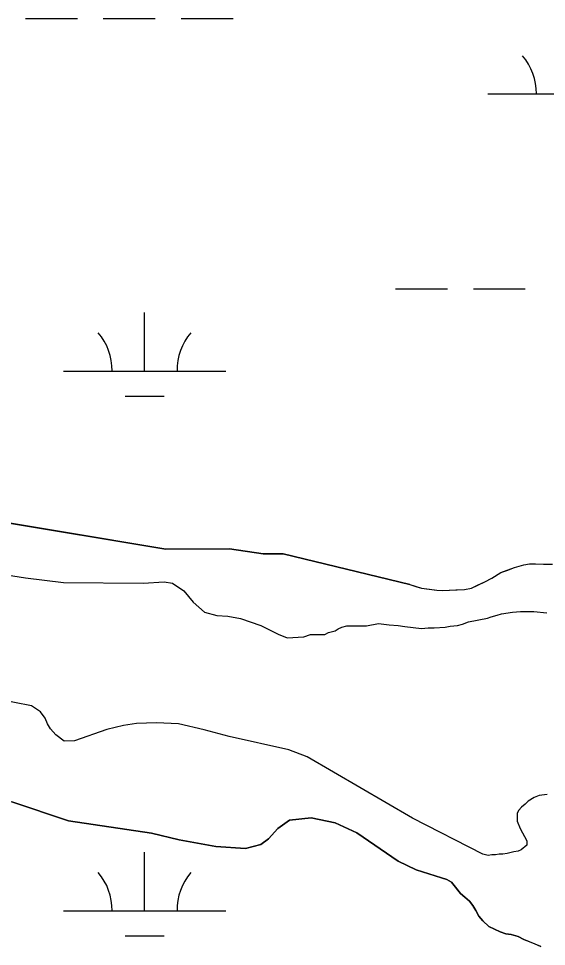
# Model space of a CAD drawing. Extents: x 3161564 to 3199464, y 849354 to 874788.
# Drawn here: x 3185851 to 3186176, y 857312 to 857884 of the extents above; entities that cross this region are included whole.
import ezdxf

# ---------------------------------------------------------------- set-up
doc = ezdxf.new("R2010")
doc.units = 0
for name, color, linetype in [('V-SITE-VEGE', 7, 'Continuous'), ('V-TOPO-SHOR', 7, 'Continuous'), ('V-WETL-SWMP', 7, 'Continuous')]:
    doc.layers.add(name, color=color, linetype=linetype)

msp = doc.modelspace()

# ---------------------------------------------------------------- linework, layer by layer
at = {"layer": 'V-SITE-VEGE'}
for points in [[(3185835.32, 857542.22), (3185855.18, 857539.1), (3185878.61, 857536.15), (3185927.55, 857535.69), (3185940.52, 857536.51), (3185945.67, 857535.84), (3185952.56, 857531.04), (3185958.32, 857524.1), (3185965.36, 857517.88), (3185973.08, 857515.94), (3185979.79, 857515.43), (3185987.51, 857513.92), (3186000.1, 857509.75), (3186010.84, 857504.27), (3186016.28, 857502.17), (3186026.55, 857502.68), (3186030.68, 857504.14), (3186039.54, 857504.08), (3186041.8, 857505.44), (3186045.86, 857506.35), (3186047.67, 857507.71), (3186049.92, 857508.61), (3186053.08, 857509.53), (3186065.28, 857509.55), (3186072.51, 857510.92), (3186079.28, 857510.03), (3186084.71, 857509.59), (3186088.77, 857509.14), (3186099.16, 857507.81), (3186103.23, 857508.27), (3186106.84, 857508.28), (3186113.62, 857508.74), (3186116.78, 857509.2), (3186121.3, 857509.66), (3186124.46, 857510.57), (3186128.07, 857511.93), (3186139.81, 857514.21), (3186142.07, 857515.12), (3186145.68, 857516.03), (3186148.39, 857516.94), (3186155.16, 857517.86), (3186160.13, 857518.32), (3186168.26, 857518.33), (3186176.4, 857517.45)], [(3186176.62, 857405.41), (3186171.65, 857404.95), (3186168.49, 857403.59), (3186164.88, 857401.32), (3186163.08, 857399.51), (3186160.82, 857397.7), (3186159.02, 857395.89), (3186158.12, 857394.08), (3186158.13, 857389.11), (3186159.94, 857384.6), (3186164.02, 857376.93), (3186164.03, 857374.22), (3186160.42, 857371.5), (3186158.62, 857370.59), (3186155.91, 857370.14), (3186151.84, 857369.22), (3186149.13, 857368.77), (3186146.87, 857368.76), (3186144.62, 857368.31), (3186142.36, 857368.3), (3186140.1, 857367.85), (3186136.94, 857368.74), (3186093.52, 857390.93), (3186028.72, 857428.79), (3186017.27, 857432.98), (3185980.68, 857441.24), (3185965.24, 857445.4), (3185949.37, 857449.12), (3185935.81, 857449.72), (3185923.54, 857449.34), (3185915.56, 857447.99), (3185905.17, 857445.48), (3185885.25, 857438.61), (3185878.83, 857438.41), (3185873.8, 857442.37), (3185870.49, 857445.91), (3185868.75, 857449.04), (3185867.3, 857452.59), (3185864.27, 857456.42), (3185858.82, 857460.08), (3185795.8, 857472.41)]]:
    msp.add_lwpolyline(points, dxfattribs=at)
at = {"layer": 'V-TOPO-SHOR'}
for points in [[(3186091.92, 857534.89), (3186013.87, 857553.8), (3186001.6, 857553.85), (3185980.88, 857556.96), (3185941.65, 857556.64), (3185813.63, 857578), (3185660.5, 857599.16), (3185494.26, 857619.36), (3185484.96, 857622.42), (3185471.24, 857624.59), (3185460.12, 857623.5), (3185447.59, 857620.97), (3185435.77, 857617.03), (3185425.78, 857617.8), (3185416.05, 857621), (3185406.72, 857628.06), (3185395.66, 857636.96), (3185386.19, 857644.02), (3185228.14, 857691.25)], [(3186091.92, 857534.89), (3186095.66, 857533.8), (3186099.18, 857532.71), (3186104.01, 857532.06), (3186108.63, 857531.41), (3186111.92, 857531.19), (3186120.27, 857531.65), (3186125.54, 857531.88), (3186129.93, 857532.77), (3186133.66, 857534.53), (3186138.05, 857536.52), (3186142.44, 857538.94), (3186147.93, 857542.25), (3186151.66, 857543.57), (3186156.49, 857545.34), (3186162.19, 857547.11), (3186165.71, 857547.77), (3186169.44, 857547.78), (3186174.27, 857547.57), (3186179.77, 857547.58)], [(3185743.98, 857439.46), (3185757.58, 857434.01), (3185773.62, 857426.72), (3185793.27, 857415.04), (3185810.46, 857406.33), (3185826.04, 857402.75), (3185837.03, 857402.55), (3185846.6, 857401.06), (3185881.51, 857389.21), (3185932.8, 857381.64), (3185949.81, 857377.64), (3185972.38, 857373.54), (3185990.66, 857372.27), (3186000.05, 857374.62), (3186004.88, 857378.09), (3186010.67, 857384.56), (3186017.77, 857389.61), (3186031.17, 857391.14), (3186045.89, 857388.12), (3186059.21, 857381.95), (3186084.75, 857364.47), (3186095.78, 857358.99), (3186111.51, 857354.13)], [(3186111.51, 857354.13), (3186114.81, 857353.03), (3186117.67, 857351.5), (3186120.97, 857347.33), (3186123.18, 857344.48), (3186125.82, 857342.29), (3186128.68, 857339.66), (3186130.66, 857337.03), (3186132.64, 857333.96), (3186134.4, 857330.45), (3186136.83, 857327.6), (3186140.57, 857324.09), (3186144.08, 857322.56), (3186147.6, 857320.81), (3186151.12, 857319.72), (3186154.42, 857319.28), (3186158.59, 857317.97), (3186162.11, 857316.22), (3186165.41, 857314.91), (3186168.93, 857313.38), (3186172.66, 857311.85)]]:
    msp.add_lwpolyline(points, dxfattribs=at)
at = {"layer": 'V-WETL-SWMP'}
for p, q in [((3185855.05, 857883.79), (3185887.05, 857883.79)), ((3185903.05, 857883.79), (3185935.05, 857883.79)), ((3185951.05, 857883.79), (3185983.05, 857883.79)), ((3186139.89, 857837.36), (3186239.89, 857837.36)), ((3186083.05, 857717.29), (3186115.05, 857717.29)), ((3186131.05, 857717.29), (3186163.05, 857717.29)), ((3185928.46, 857666.55), (3185928.46, 857702.55)), ((3185878.46, 857666.55), (3185978.46, 857666.55)), ((3185916.46, 857651.12), (3185940.46, 857651.12)), ((3185813.63, 857578), (3185941.65, 857556.64)), ((3185941.65, 857556.64), (3185980.88, 857556.96)), ((3185980.88, 857556.96), (3186001.6, 857553.85)), ((3186001.6, 857553.85), (3186013.87, 857553.8)), ((3186013.87, 857553.8), (3186091.93, 857534.89)), ((3186162.19, 857547.11), (3186165.71, 857547.77)), ((3186165.71, 857547.77), (3186169.44, 857547.78)), ((3186169.44, 857547.78), (3186174.27, 857547.57)), ((3186174.27, 857547.57), (3186179.77, 857547.58)), ((3186142.44, 857538.94), (3186147.92, 857542.25)), ((3186147.92, 857542.25), (3186156.48, 857545.34)), ((3186156.48, 857545.34), (3186162.19, 857547.11)), ((3186129.93, 857532.77), (3186138.05, 857536.52)), ((3186138.05, 857536.52), (3186142.44, 857538.94)), ((3186091.93, 857534.89), (3186099.18, 857532.71)), ((3186099.18, 857532.71), (3186108.63, 857531.41)), ((3186108.63, 857531.41), (3186111.92, 857531.19)), ((3186111.92, 857531.19), (3186125.54, 857531.88)), ((3186125.54, 857531.88), (3186129.93, 857532.77)), ((3185881.51, 857389.21), (3185846.6, 857401.06)), ((3185932.79, 857381.64), (3185881.51, 857389.21)), ((3186017.77, 857389.61), (3186010.68, 857384.55)), ((3186031.17, 857391.14), (3186017.77, 857389.61)), ((3186045.89, 857388.12), (3186031.17, 857391.14)), ((3186059.21, 857381.95), (3186045.89, 857388.12)), ((3185949.81, 857377.64), (3185932.79, 857381.64)), ((3186010.68, 857384.55), (3186004.88, 857378.09)), ((3186084.75, 857364.47), (3186059.21, 857381.95)), ((3185972.38, 857373.54), (3185949.81, 857377.64)), ((3186004.88, 857378.09), (3186000.05, 857374.62)), ((3185990.66, 857372.26), (3185972.38, 857373.54)), ((3186000.05, 857374.62), (3185990.66, 857372.26)), ((3185928.46, 857333.88), (3185928.46, 857369.88)), ((3186095.78, 857358.99), (3186084.75, 857364.47)), ((3186111.51, 857354.13), (3186095.78, 857358.99)), ((3186114.81, 857353.03), (3186111.51, 857354.13)), ((3186117.67, 857351.5), (3186114.81, 857353.03)), ((3186123.17, 857344.48), (3186117.67, 857351.5)), ((3186125.81, 857342.29), (3186123.17, 857344.48)), ((3186128.68, 857339.66), (3186125.81, 857342.29)), ((3186130.66, 857337.03), (3186128.68, 857339.66)), ((3186132.64, 857333.96), (3186130.66, 857337.03)), ((3185878.46, 857333.88), (3185978.46, 857333.88)), ((3186134.41, 857330.45), (3186132.64, 857333.96)), ((3186136.83, 857327.6), (3186134.41, 857330.45)), ((3186140.57, 857324.09), (3186136.83, 857327.6)), ((3186144.08, 857322.56), (3186140.57, 857324.09)), ((3186147.6, 857320.81), (3186144.08, 857322.56)), ((3186151.12, 857319.72), (3186147.6, 857320.81)), ((3186154.42, 857319.28), (3186151.12, 857319.72)), ((3186158.59, 857317.97), (3186154.42, 857319.28)), ((3185916.46, 857318.45), (3185940.46, 857318.45)), ((3186162.11, 857316.22), (3186158.59, 857317.97)), ((3186172.66, 857311.85), (3186162.11, 857316.22))]:
    msp.add_line(p, q, dxfattribs=at)
for centre, start, end in [((3186134.65, 857837.84), 359.2282, 40.7718), ((3185873.21, 857667.03), 359.2282, 40.7718), ((3185983.7, 857667.03), 139.2282, 180.7718), ((3185873.21, 857334.35), 359.2282, 40.7718), ((3185983.7, 857334.35), 139.2282, 180.7718)]:
    msp.add_arc(centre, 35.25, start, end, dxfattribs=at)

doc.saveas('drawing.dxf')
